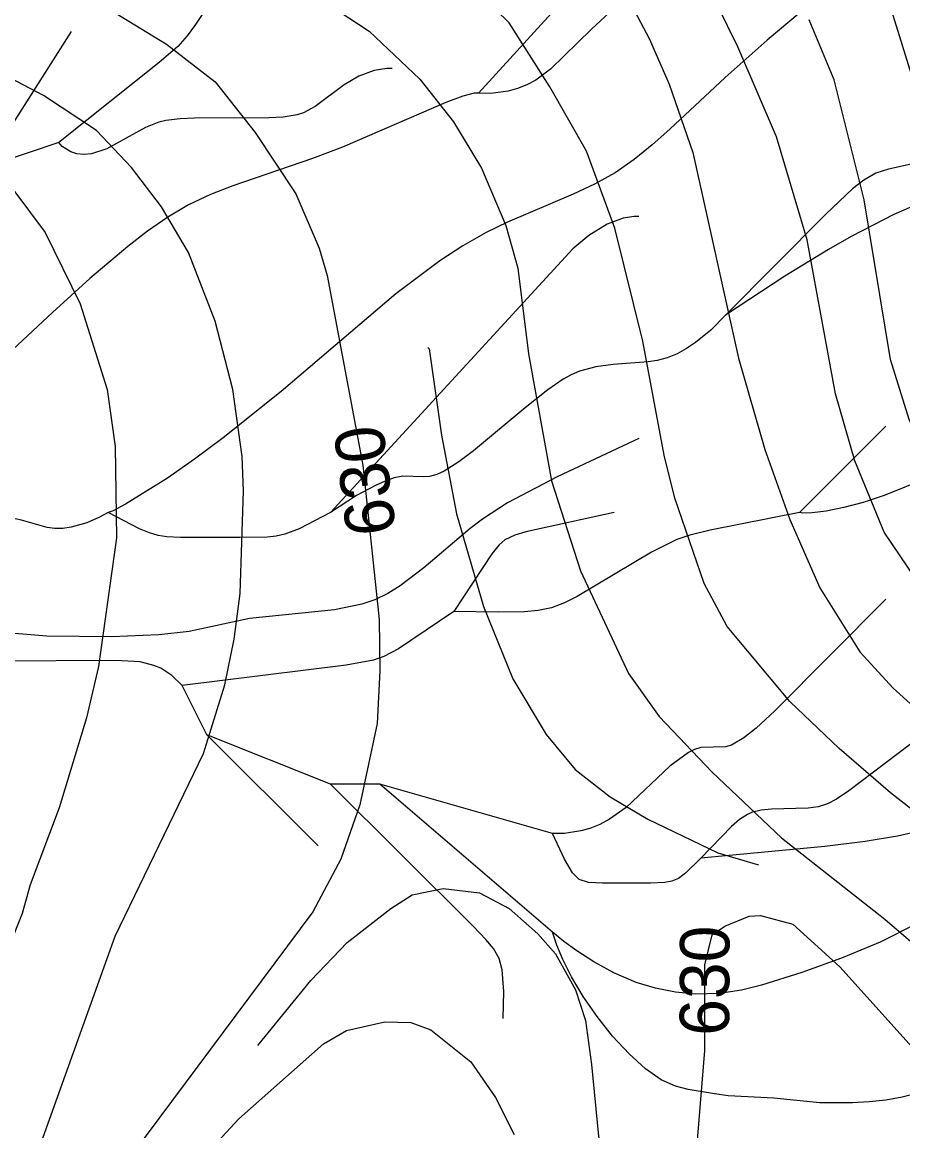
# Model space of a CAD drawing. Extents: x -709584 to -702006, y -1161789 to -1157496.
# Drawn here: x -708394.4 to -708216.1, y -1160967.3 to -1160742.6 of the extents above; entities that cross this region are included whole.
import ezdxf

# ---------------------------------------------------------------- set-up
doc = ezdxf.new("R2010")
doc.units = 0
for name, color, linetype in [('120_vrstevnice hlavní', 7, 'Continuous'), ('121_vrstevnice hlavní_popis', 7, 'Continuous'), ('122_vrstevnice základní', 7, 'Continuous'), ('124_vrstevnice doplňková', 7, 'Continuous'), ('411_akumulovaný odtok', 7, 'Continuous')]:
    doc.layers.add(name, color=color, linetype=linetype)

msp = doc.modelspace()

# ---------------------------------------------------------------- linework, layer by layer
at = {"layer": '120_vrstevnice hlavní'}
for points in [[(-708375.61, -1160740.67), (-708365.2, -1160747.03), (-708355.36, -1160754.7), (-708347.26, -1160764.97), (-708339.02, -1160777.41), (-708334.24, -1160788.4), (-708332.65, -1160793.9), (-708325.42, -1160832.37), (-708322.09, -1160863.62), (-708321.95, -1160874.03), (-708322.53, -1160884.74), (-708326, -1160901.23), (-708329.91, -1160912.22), (-708335.55, -1160922.92), (-708371.85, -1160971.67), (-708379.66, -1160984.25), (-708390.22, -1161005.08), (-708395.86, -1161020.99)], [(-708127.4, -1160977.6), (-708137.24, -1160929), (-708142.3, -1160912.8), (-708146.79, -1160900.65), (-708155.61, -1160883.58), (-708162.26, -1160874.75), (-708173.11, -1160865.06), (-708190.03, -1160853.78), (-708196.98, -1160848), (-708205.66, -1160838.88), (-708211.01, -1160831.22), (-708214.77, -1160823.12), (-708218.53, -1160810.97), (-708223.88, -1160778.57), (-708229.96, -1160754.27), (-708235.02, -1160742.12)], [(-708252.09, -1160925.81), (-708247.17, -1160923.79), (-708244.85, -1160923.64), (-708238.34, -1160925.38), (-708228.8, -1160934.06), (-708214.77, -1160949.68), (-708197.7, -1160967.47), (-708187, -1160981.65), (-708177.45, -1160999), (-708148.52, -1161046.3), (-708101.66, -1161106.19), (-708093.84, -1161114.57), (-708049.44, -1161152.47)], [(-708355.36, -1161181.98), (-708309.66, -1161164.04), (-708292.3, -1161155.22), (-708277.54, -1161144.95), (-708267.56, -1161135.26), (-708256.43, -1161120.36), (-708250.35, -1161109.22), (-708244.42, -1161093.02), (-708242.11, -1161080.87), (-708241.38, -1161072.77), (-708241.38, -1161064.67), (-708243.99, -1161044.42), (-708255.7, -1160998.72), (-708257.73, -1160981.36), (-708257.58, -1160968.34), (-708256.14, -1160950.98), (-708256.14, -1160933.62), (-708254.69, -1160927.55), (-708252.09, -1160925.81)]]:
    msp.add_lwpolyline(points, dxfattribs=at)
at = {"layer": '122_vrstevnice základní'}
for points in [[(-708214.33, -1160599.93), (-708225.91, -1160614.11), (-708237.04, -1160632.48), (-708239.65, -1160638.26), (-708243.26, -1160649.83), (-708244.42, -1160658.51), (-708244.42, -1160672.69), (-708241.82, -1160688.31), (-708238.63, -1160698.72), (-708222.29, -1160729.97), (-708218.96, -1160738.36), (-708207.25, -1160775.96), (-708203.78, -1160790.43), (-708197.36, -1160809.91), (-708189.8, -1160823.61), (-708180.72, -1160834.62), (-708159.22, -1160853.06)], [(-708396.44, -1160714.63), (-708375.61, -1160724.18), (-708363.17, -1160728.37), (-708344.95, -1160733.44), (-708334.53, -1160737.49), (-708324.12, -1160744.43), (-708313.85, -1160754.12), (-708307.05, -1160762.8), (-708301.41, -1160772.2), (-708296.49, -1160783.77)], [(-708156.33, -1160983.09), (-708173.69, -1160944.04), (-708182.37, -1160931.02), (-708190.03, -1160922.2), (-708197.27, -1160915.4), (-708218.53, -1160898.77), (-708228.94, -1160889.8), (-708238.92, -1160880.25), (-708251.65, -1160865.06), (-708256.28, -1160856.39), (-708262.21, -1160839.03), (-708264.38, -1160830.35), (-708268.72, -1160807.21), (-708274.36, -1160784.35), (-708280.15, -1160768.73), (-708287.52, -1160755.71), (-708295.77, -1160742.69), (-708304.01, -1160734.59)], [(-708273.93, -1160733.58), (-708267.42, -1160745.88), (-708263.37, -1160755.13), (-708258.59, -1160769.02), (-708249.34, -1160810.68), (-708243.99, -1160829.19), (-708238.92, -1160843.37), (-708232.85, -1160857.25), (-708224.78, -1160870.22), (-708217.98, -1160877.56), (-708185.71, -1160906.67), (-708173.11, -1160921.6), (-708165.44, -1160932.61), (-708159.08, -1160944.04), (-708155.9, -1160951.85), (-708146.5, -1160985.7)], [(-708136.52, -1160975.57), (-708148.38, -1160933.91), (-708156.33, -1160915.11), (-708163.56, -1160903.54), (-708171.23, -1160894.72), (-708179.62, -1160886.76), (-708194.23, -1160875.04), (-708208.4, -1160861.45), (-708213.47, -1160855.37), (-708219.83, -1160845.97), (-708225.76, -1160831.51), (-708229.67, -1160817.91), (-708235.45, -1160786.67), (-708241.67, -1160765.84), (-708249.48, -1160747.61), (-708255.85, -1160734.59)], [(-708353.34, -1160876.92), (-708351.46, -1160867.67), (-708350.3, -1160858.41), (-708349.58, -1160837.58), (-708349.87, -1160830.64), (-708351.75, -1160817.04), (-708355.36, -1160803.16), (-708360.71, -1160789.27), (-708366.21, -1160780.01), (-708372.29, -1160772.06), (-708379.37, -1160764.53), (-708390.08, -1160757.45), (-708411.92, -1160746.02)], [(-708396.3, -1160776.4), (-708389.79, -1160785.22), (-708382.7, -1160799.68), (-708377.2, -1160817.04), (-708375.61, -1160828.61), (-708375.32, -1160847.13), (-708378.94, -1160873.16), (-708381.4, -1160883.58), (-708386.9, -1160901.8), (-708392.83, -1160917.43), (-708394.42, -1160923.21), (-708402.27, -1160942.77), (-708408.07, -1160953.29), (-708422.19, -1160990.32), (-708425.37, -1161002.48), (-708429.28, -1161030.83), (-708434.77, -1161055.13), (-708442, -1161077.11), (-708453.14, -1161099.97), (-708460.95, -1161120.22), (-708469.05, -1161146.54), (-708475.27, -1161172.87)], [(-708296.49, -1160783.77), (-708294.03, -1160792.45), (-708291.86, -1160809.81), (-708287.23, -1160835.56), (-708281.31, -1160853.78), (-708271.61, -1160874.61), (-708265.39, -1160883.29), (-708254.69, -1160894.57), (-708240.66, -1160907.88), (-708219.69, -1160924.37), (-708193.07, -1160947.22), (-708187.86, -1160953.3), (-708180.78, -1160964.29), (-708174.99, -1160974.7), (-708166.02, -1160992.93), (-708149.97, -1161021.57), (-708142.88, -1161033.14), (-708124.08, -1161060.91), (-708114.67, -1161072.19), (-708086.47, -1161102.28), (-708039.75, -1161149.15)], [(-708450.83, -1161184.44), (-708452.56, -1161168.24), (-708452.27, -1161158.98), (-708450.83, -1161149.72), (-708447.07, -1161135.84), (-708440.7, -1161117.61), (-708427.83, -1161089.84), (-708420.31, -1161069.01), (-708416.84, -1161052.81), (-708413.08, -1161027.35), (-708408.01, -1161008.84), (-708401.65, -1160992.64), (-708390.51, -1160969.5), (-708375.61, -1160927.84), (-708357.68, -1160890.81), (-708353.34, -1160876.92)], [(-708358.07, -1160973.01), (-708350.56, -1160964.85), (-708333.38, -1160949.68), (-708328.75, -1160946.93), (-708320.94, -1160945.2), (-708315.73, -1160945.34), (-708311.68, -1160946.79), (-708303.58, -1160953.3), (-708298.52, -1160960.53), (-708294.76, -1160968.05)]]:
    msp.add_lwpolyline(points, dxfattribs=at)
at = {"layer": '124_vrstevnice doplňková'}
for points in [[(-708312.23, -1160808.55), (-708311.97, -1160808.8), (-708309.51, -1160826.3), (-708306.47, -1160842.21), (-708300.98, -1160861.01), (-708295.01, -1160875.71), (-708288.27, -1160886.94), (-708282.41, -1160894.06), (-708275.32, -1160899.61), (-708267.71, -1160904.12), (-708253.53, -1160910.92), (-708245.29, -1160913.38)], [(-708346.68, -1160949.97), (-708335.98, -1160936.81), (-708328.6, -1160929.14), (-708319.78, -1160922.2), (-708315.44, -1160919.45), (-708309.12, -1160918.19), (-708301.82, -1160919.02), (-708295.77, -1160922.2), (-708289.97, -1160927.33), (-708286.39, -1160931.4), (-708282.32, -1160938.69), (-708280.34, -1160944.93), (-708279.14, -1160953.88), (-708277.69, -1160968.34), (-708275.23, -1160981.36), (-708273.49, -1160998.14), (-708272.63, -1161002.19), (-708269.44, -1161010), (-708263.8, -1161021.42)]]:
    msp.add_lwpolyline(points, dxfattribs=at)
at = {"layer": '411_akumulovaný odtok'}
for p, q in [((-708254.49, -1160704.5), (-708301.99, -1160757)), ((-708384.49, -1160744.5), (-708401.99, -1160772)), ((-708386.99, -1160767), (-708401.99, -1160772)), ((-708219.49, -1160824.5), (-708236.99, -1160842)), ((-708356.99, -1160887), (-708361.99, -1160877)), ((-708331.99, -1160897), (-708356.99, -1160887)), ((-708334.49, -1160909.5), (-708356.99, -1160887)), ((-708321.99, -1160897), (-708331.99, -1160897)), ((-708286.99, -1160907), (-708321.99, -1160897)), ((-708286.99, -1160927), (-708321.99, -1160897))]:
    msp.add_line(p, q, dxfattribs=at)
for points in [[(-708229.49, -1160719.5), (-708232, -1160722), (-708234.69, -1160724.23), (-708238.09, -1160726.43), (-708239.95, -1160727.38), (-708241.76, -1160728.15), (-708244.97, -1160729.22), (-708264.07, -1160734.67), (-708267.17, -1160735.72), (-708270.15, -1160736.98), (-708272.92, -1160738.6), (-708275.48, -1160740.61), (-708279.1, -1160743.98), (-708287.38, -1160752.12), (-708290.41, -1160754.34), (-708292.21, -1160755.3), (-708294.1, -1160756.06), (-708296.02, -1160756.57), (-708299.48, -1160757.03), (-708301.99, -1160757)], [(-708351.99, -1160732), (-708359.32, -1160743.09), (-708360.99, -1160745.38), (-708362.89, -1160747.52), (-708366.64, -1160750.78), (-708386.99, -1160767)], [(-708234.77, -1160738.88), (-708243.52, -1160746.23), (-708252.02, -1160753.8), (-708263.24, -1160764.29), (-708266.82, -1160767.46), (-708270.5, -1160770.43), (-708274.35, -1160773.09), (-708278.48, -1160775.42), (-708282.79, -1160777.47), (-708296.09, -1160783.09), (-708300.44, -1160785.2), (-708305.2, -1160787.92), (-708309.81, -1160790.96), (-708318.73, -1160797.68), (-708341.99, -1160817.42), (-708353.72, -1160826.83), (-708359.54, -1160831.19), (-708364.99, -1160835.01), (-708373.48, -1160840.28), (-708376.01, -1160841.64), (-708376.99, -1160842)], [(-708142.77, -1160742.28), (-708146.2, -1160743.4), (-708158.42, -1160748.16), (-708166.68, -1160751.06), (-708169.59, -1160752.51), (-708172.46, -1160754.31), (-708175.32, -1160756.36), (-708186.91, -1160765.62), (-708193.1, -1160770), (-708196.41, -1160771.93), (-708199.84, -1160773.7), (-708217.88, -1160781.59), (-708226.53, -1160786), (-708231.12, -1160788.64), (-708239.94, -1160794.05), (-708251.99, -1160802)], [(-708319.49, -1160752), (-708320.56, -1160751.96), (-708323.11, -1160752.38), (-708326.21, -1160753.51), (-708329.22, -1160755.28), (-708335.11, -1160759.71), (-708337.43, -1160760.94), (-708338.75, -1160761.36), (-708341.56, -1160761.82), (-708344.48, -1160762), (-708359.49, -1160762.02), (-708362.45, -1160762.17), (-708365.34, -1160762.54), (-708366.74, -1160762.88), (-708369.43, -1160763.93), (-708377.25, -1160768.29), (-708380.37, -1160769.28), (-708381.91, -1160769.44), (-708383.35, -1160769.29), (-708384.55, -1160768.89), (-708386.32, -1160767.76), (-708386.99, -1160767)], [(-708194.49, -1160754.5), (-708204.69, -1160764.9), (-708207.9, -1160767.81), (-708210.12, -1160769.48), (-708212.5, -1160770.77), (-708213.74, -1160771.21), (-708218.98, -1160772.38), (-708221.5, -1160773.18), (-708223.95, -1160774.58), (-708226.24, -1160776.37), (-708231.68, -1160781.53), (-708251.99, -1160802)], [(-708301.99, -1160757), (-708302.87, -1160757), (-708305.18, -1160757.61), (-708308.64, -1160758.88), (-708329.54, -1160767.89), (-708335.63, -1160770.19), (-708351.78, -1160775.74), (-708356.31, -1160777.54), (-708360.7, -1160779.63), (-708364.94, -1160782.14), (-708369.03, -1160784.96), (-708373, -1160788.02), (-708380.73, -1160794.56), (-708388.3, -1160801.42), (-708414.56, -1160825.88)], [(-708269.49, -1160782), (-708270.44, -1160781.95), (-708272.72, -1160782.3), (-708275.97, -1160783.51), (-708279.63, -1160785.8), (-708282.86, -1160788.52), (-708331.99, -1160842)], [(-708251.99, -1160802), (-708254.93, -1160804.98), (-708258.05, -1160807.54), (-708259.86, -1160808.76), (-708261.77, -1160809.81), (-708263.8, -1160810.63), (-708265.79, -1160811.17), (-708267.65, -1160811.46), (-708274.73, -1160811.98), (-708278.2, -1160812.43), (-708281.53, -1160813.3), (-708283.21, -1160814.05), (-708284.84, -1160814.96), (-708287.98, -1160817.1), (-708292.54, -1160820.72), (-708303.01, -1160829.48), (-708305.99, -1160831.73), (-708308.96, -1160833.6), (-708310.43, -1160834.27), (-708311.9, -1160834.68), (-708313.23, -1160834.77), (-708317.33, -1160834.61), (-708319.05, -1160834.97), (-708320.92, -1160835.62), (-708322.86, -1160836.49), (-708326.68, -1160838.55), (-708331.99, -1160842)], [(-708269.49, -1160827), (-708286.06, -1160834.72), (-708296.1, -1160840.02), (-708301.2, -1160843.32), (-708303.66, -1160845.21), (-708313.08, -1160853.19), (-708317.87, -1160856.84), (-708320.37, -1160858.39), (-708322.98, -1160859.67), (-708325.61, -1160860.56), (-708331.15, -1160861.67), (-708348.39, -1160863.48), (-708360.59, -1160866.11), (-708366.75, -1160866.77), (-708376.23, -1160867.15), (-708389.42, -1160867.04), (-708397.57, -1160866.36), (-708401.76, -1160865.8), (-708409.39, -1160864.29), (-708414.88, -1160862.75), (-708416.99, -1160862)], [(-708211.14, -1160835.02), (-708219.83, -1160838.49), (-708224.06, -1160839.91), (-708228, -1160840.97), (-708231.56, -1160841.67), (-708234.4, -1160842.02), (-708236.28, -1160842.11), (-708236.99, -1160842)], [(-708376.99, -1160842), (-708378.73, -1160842.94), (-708381.32, -1160844.05), (-708384.5, -1160844.97), (-708386.16, -1160845.2), (-708387.79, -1160845.21), (-708389.33, -1160845.02), (-708394.53, -1160843.5), (-708397.13, -1160842.95), (-708400.04, -1160842.82), (-708404.5, -1160843.21), (-708410.5, -1160844.09), (-708419.5, -1160845.65), (-708423.9, -1160846.66), (-708426.71, -1160847.61), (-708428.01, -1160848.22), (-708431.72, -1160850.45), (-708436.7, -1160854.07), (-708446.99, -1160862)], [(-708331.99, -1160842), (-708338.34, -1160845.25), (-708341.2, -1160846.39), (-708342.97, -1160846.78), (-708344.78, -1160846.96), (-708350.31, -1160847.06), (-708362.36, -1160847.03), (-708365.11, -1160846.89), (-708366.89, -1160846.62), (-708368.64, -1160846.1), (-708370.64, -1160845.25), (-708376.99, -1160842)], [(-708274.49, -1160842), (-708292.38, -1160845.9), (-708294.63, -1160846.53), (-708296.66, -1160847.48), (-708297.81, -1160848.49), (-708299.31, -1160850.34), (-708306.99, -1160862)], [(-708236.99, -1160842), (-708255.07, -1160845.54), (-708259.16, -1160846.57), (-708261.81, -1160847.47), (-708266.98, -1160850.03), (-708282, -1160858.98), (-708284.55, -1160860.27), (-708287.19, -1160861.28), (-708289.89, -1160861.84), (-708292.7, -1160862.1), (-708298.03, -1160862.17), (-708306.99, -1160862)], [(-708219.49, -1160859.5), (-708241.99, -1160882.17), (-708245.73, -1160885.66), (-708248.23, -1160887.65), (-708250.73, -1160889.1), (-708251.98, -1160889.49), (-708256.98, -1160889.6), (-708258.22, -1160889.98), (-708259.47, -1160890.6), (-708263.22, -1160893.39), (-708272.09, -1160901.73), (-708275.48, -1160904.14), (-708277.41, -1160905.18), (-708279.42, -1160906), (-708281.29, -1160906.52), (-708284.61, -1160907.02), (-708286.99, -1160907)], [(-708361.99, -1160877), (-708364.09, -1160875.01), (-708366.36, -1160873.54), (-708367.72, -1160872.95), (-708370.54, -1160872.22), (-708375.46, -1160871.98), (-708399.75, -1160872.08), (-708403.31, -1160871.91), (-708405.58, -1160871.54), (-708407.64, -1160870.75), (-708409.62, -1160869.38), (-708412.95, -1160866.27), (-708416.99, -1160862)], [(-708306.99, -1160862), (-708318.21, -1160869.57), (-708321.14, -1160871.13), (-708323.23, -1160871.88), (-708328.82, -1160872.92), (-708361.99, -1160877)], [(-708211.99, -1160887), (-708226.96, -1160898.35), (-708229.51, -1160900.06), (-708231.29, -1160900.99), (-708233.2, -1160901.6), (-708235.25, -1160901.88), (-708242.67, -1160902.1), (-708244.73, -1160902.3), (-708246.67, -1160902.78), (-708247.52, -1160903.16), (-708249.11, -1160904.2), (-708250.78, -1160905.62), (-708256.99, -1160912)], [(-708296.99, -1160944.5), (-708296.86, -1160939.02), (-708297.17, -1160934.67), (-708297.8, -1160932.34), (-708298.98, -1160930.36), (-708300.5, -1160928.51), (-708303.03, -1160925.85), (-708331.99, -1160897)], [(-708256.99, -1160912), (-708260.05, -1160915.06), (-708261.47, -1160916.12), (-708262.85, -1160916.71), (-708264.25, -1160916.94), (-708267.17, -1160917.07), (-708276.85, -1160917.1), (-708279.72, -1160916.94), (-708281.59, -1160916.37), (-708282.99, -1160915.01), (-708284.55, -1160912.24), (-708286.99, -1160907)], [(-708210.89, -1160906.15), (-708217.11, -1160907.59), (-708223.7, -1160908.66), (-708231.84, -1160909.63), (-708256.99, -1160912)], [(-708213.13, -1160925.29), (-708220.65, -1160929.05), (-708228.5, -1160932.32), (-708236.53, -1160935.22), (-708244.66, -1160937.74), (-708248.73, -1160938.79), (-708253.19, -1160939.47), (-708258.13, -1160939.58), (-708262.12, -1160939.19), (-708266.13, -1160938.39), (-708270.03, -1160937.2), (-708274.6, -1160935.25), (-708278.67, -1160933.03), (-708282.1, -1160930.82), (-708284.74, -1160928.9), (-708286.99, -1160927)], [(-708212.87, -1160959.67), (-708216.16, -1160960.5), (-708219.5, -1160961.07), (-708222.86, -1160961.44), (-708226.22, -1160961.64), (-708232.86, -1160961.59), (-708242.18, -1160960.65), (-708251.43, -1160960.2), (-708254.2, -1160959.82), (-708259.52, -1160958.88), (-708262.1, -1160958.23), (-708265.03, -1160956.93), (-708268.19, -1160954.72), (-708271.51, -1160951.7), (-708274.83, -1160948.09), (-708277.98, -1160944.14), (-708280.81, -1160940.07), (-708283.17, -1160936.09), (-708284.93, -1160932.55), (-708286.15, -1160929.65), (-708286.99, -1160927)]]:
    msp.add_lwpolyline(points, dxfattribs=at)

# ---------------------------------------------------------------- texts
at = {"layer": '121_vrstevnice hlavní_popis'}
for rotation, p in [(97.1769, (-708318.65, -1160846)), (89.7661, (-708251.25, -1160948.04))]:
    msp.add_text('630', height=10, rotation=rotation, dxfattribs=at).set_placement(p)

doc.saveas('drawing.dxf')
